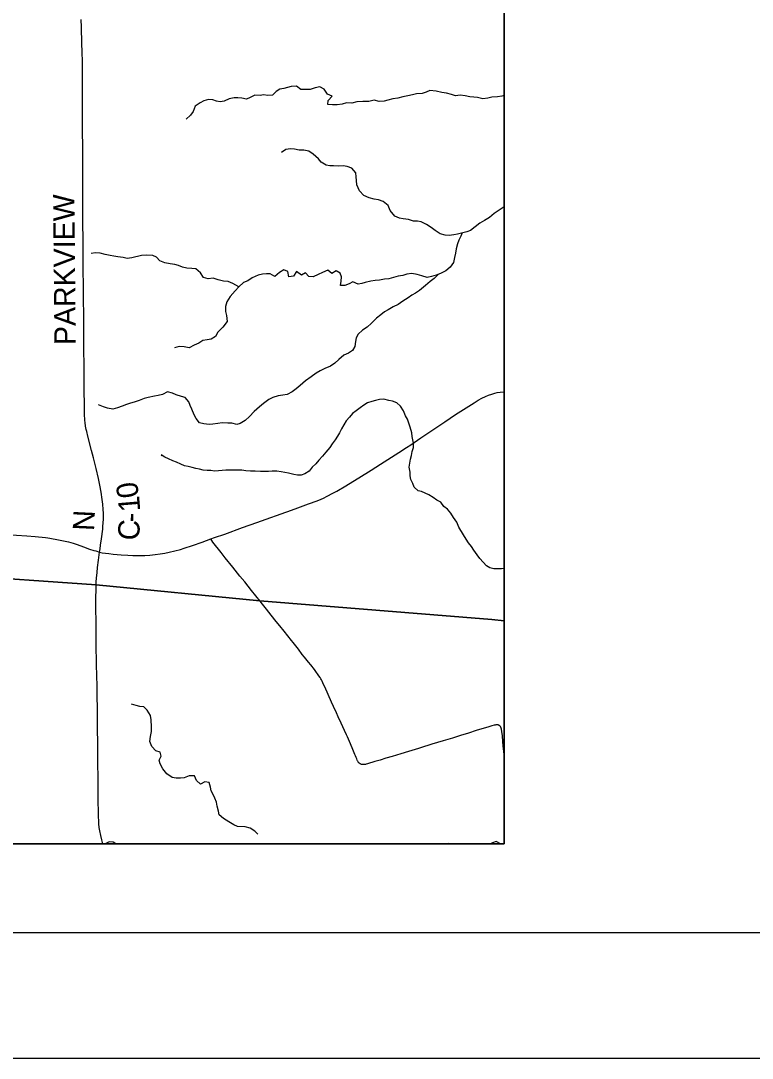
# Model space of a CAD drawing. Extents: x 0 to 1101, y 0 to 440.
# Drawn here: x 500.4 to 558.8, y 0 to 82.8 of the extents above; entities that cross this region are included whole.
import ezdxf

# ---------------------------------------------------------------- set-up
doc = ezdxf.new("R2010")
doc.units = 0
for name, color, linetype in [('GM_X_County_Road', 7, 'Continuous'), ('GM_X_County_Road_Text', 7, 'Continuous'), ('GM_X_Minor_River', 7, 'Continuous'), ('GM_X_Township_Road', 7, 'Continuous'), ('GM_X_US_Route', 7, 'Continuous'), ('SH_Border', 7, 'Continuous'), ('SH_Cut_Line', 7, 'Continuous'), ('SH_Text', 7, 'Continuous')]:
    doc.layers.add(name, color=color, linetype=linetype)

msp = doc.modelspace()

# ---------------------------------------------------------------- linework, layer by layer
at = {"layer": 'GM_X_County_Road'}
for points in [[(539, 34.901), (539, 244.322), (515.616, 246.993), (514.479, 237.7), (513.87, 229.982), (512.492, 214.814), (511.389, 202.515), (509.862, 188.86), (506.544, 156.214), (505.255, 141.5), (504.934, 139.397), (500.064, 92.877), (495.306, 41.992), (494.967, 38.564), (506.443, 37.784), (519.517, 36.487), (538.022, 35.007)], [(492.757, 17.107), (539, 17.107), (539, 34.901), (538.022, 35.007), (519.517, 36.487), (506.443, 37.784), (494.967, 38.564)]]:
    msp.add_lwpolyline(points, close=True, dxfattribs=at)
for points in [[(506.721, 40.392), (506.762, 40.647), (506.806, 40.946), (506.872, 41.432), (506.968, 42.228), (506.988, 42.463), (507.005, 42.696), (507.024, 43.048), (507.029, 43.292), (507.026, 43.498), (507.009, 43.796), (506.971, 44.206), (506.922, 44.595), (506.834, 45.167), (506.736, 45.718), (506.623, 46.266), (506.447, 47.049), (506.231, 47.918), (506.08, 48.495), (505.778, 49.649), (505.694, 49.999), (505.657, 50.16), (505.605, 50.429), (505.558, 50.74), (505.544, 50.884), (505.532, 51.029), (505.52, 51.295), (505.516, 51.76), (505.512, 52.263), (505.5, 53.158), (505.49, 53.978), (505.484, 54.798), (505.482, 55.431), (505.475, 56.401), (505.457, 57.911), (505.453, 58.88), (505.434, 60.967), (505.435, 61.377), (505.429, 61.88), (505.423, 62.681), (505.418, 63.3), (505.417, 63.892), (505.406, 65.439), (505.39, 66.539), (505.386, 67.303), (505.378, 68.067), (505.375, 69.036), (505.378, 69.371), (505.383, 69.968), (505.382, 70.695), (505.377, 72.185), (505.371, 72.949), (505.36, 73.769), (505.354, 75.111), (505.361, 76.267), (505.36, 77.069), (505.356, 77.796), (505.354, 78.672), (505.345, 79.511), (505.328, 80.312), (505.309, 80.965), (505.27, 82.269), (505.249, 82.883)], [(506.45, 37.767), (506.458, 38.005), (506.475, 38.302), (506.517, 38.747), (506.565, 39.153), (506.632, 39.746), (506.721, 40.392)], [(506.989, 17.107), (506.901, 17.434), (506.821, 17.778), (506.746, 18.142), (506.7, 18.417), (506.667, 18.692), (506.66, 18.777), (506.653, 18.891), (506.635, 19.305), (506.622, 19.695), (506.614, 20.497), (506.6, 21.186), (506.596, 21.801), (506.595, 22.285), (506.594, 22.677), (506.591, 23.253), (506.586, 23.866), (506.581, 24.294), (506.572, 25.226), (506.57, 25.524), (506.567, 25.915), (506.558, 26.695), (506.556, 27.068), (506.551, 27.497), (506.547, 27.981), (506.536, 28.82), (506.525, 29.789), (506.513, 30.442), (506.481, 31.503), (506.472, 31.95), (506.46, 32.546), (506.449, 33.441), (506.44, 34.969), (506.43, 35.715), (506.427, 36.497), (506.446, 37.652), (506.45, 37.767)]]:
    msp.add_lwpolyline(points, dxfattribs=at)
at = {"layer": 'GM_X_Minor_River'}
msp.add_line((534.55, 17.17), (534.527, 17.107), dxfattribs=at)
for points in [[(539, 76.824), (538.811, 76.776), (538.459, 76.714), (538.004, 76.687), (537.697, 76.613), (537.298, 76.54), (536.881, 76.672), (536.575, 76.689), (536.246, 76.717), (535.896, 76.791), (535.488, 76.843), (535.124, 76.804), (534.797, 76.889), (534.39, 76.999), (534.028, 77.05), (533.564, 77.16), (533.066, 77.214), (532.78, 77.094), (532.45, 76.986), (531.995, 76.948), (531.688, 76.874), (531.301, 76.8), (530.913, 76.705), (530.503, 76.609), (530.128, 76.547), (529.718, 76.44), (529.433, 76.354), (529.012, 76.327), (528.617, 76.448), (528.196, 76.352), (527.719, 76.338), (527.242, 76.312), (526.832, 76.216), (526.424, 76.234), (526.082, 76.115), (525.684, 76.065), (525.309, 76.082), (524.924, 76.112), (524.952, 76.418), (525.264, 76.777), (524.903, 76.92), (524.626, 77.323), (524.3, 77.522), (523.913, 77.437), (523.514, 77.308), (523.219, 77.301), (522.788, 77.308), (522.417, 77.554), (522.009, 77.549), (521.712, 77.452), (521.427, 77.388), (521.097, 77.325), (520.81, 77.125), (520.522, 76.846), (520.147, 76.807), (519.808, 76.881), (519.523, 76.817), (519.115, 76.847), (518.737, 76.648), (518.452, 76.539), (518.056, 76.603), (517.761, 76.63), (517.466, 76.635), (517.045, 76.563), (516.668, 76.364), (516.349, 76.313), (516.055, 76.374), (515.762, 76.47), (515.422, 76.51), (515.034, 76.403), (514.737, 76.237), (514.358, 75.97), (514.181, 75.552), (513.972, 75.237), (513.626, 74.936)], [(530.938, 66.974), (530.644, 67.036), (530.283, 67.202), (529.905, 67.64), (529.73, 68.042), (529.338, 68.356), (528.977, 68.498), (528.615, 68.55), (528.23, 68.648), (527.814, 68.848), (527.445, 69.207), (527.249, 69.688), (527.209, 70.042), (527.191, 70.338), (527.151, 70.657), (526.85, 71.027), (526.467, 71.158), (526.161, 71.198), (525.798, 71.181), (525.39, 71.211), (525.095, 71.216), (524.801, 71.266), (524.407, 71.489), (524.173, 71.777), (523.771, 72.148), (523.411, 72.37), (523.004, 72.457), (522.641, 72.463), (522.257, 72.527), (521.962, 72.566), (521.576, 72.515), (521.231, 72.282)], [(539, 67.936), (538.665, 67.72), (538.195, 67.409), (537.815, 67.097), (537.426, 66.853), (537.059, 66.62), (536.68, 66.331), (536.301, 66.053), (536.015, 65.932), (535.286, 65.763), (534.979, 65.711), (534.615, 65.649), (534.287, 65.688), (533.903, 65.786), (533.487, 66.055), (533.184, 66.276), (532.791, 66.533), (532.375, 66.734), (532.081, 66.784), (531.752, 66.801), (531.357, 66.933), (530.938, 66.974)], [(535.659, 65.849), (535.545, 65.587), (535.392, 65.283), (535.285, 64.989), (535.177, 64.592), (535.114, 64.229), (535.041, 63.889), (534.944, 63.504), (534.677, 63.121), (534.332, 62.842), (533.908, 62.611), (533.566, 62.491), (533.212, 62.372), (532.848, 62.31), (532.419, 62.431), (532.046, 62.528), (531.628, 62.615), (531.23, 62.565), (530.922, 62.468), (530.546, 62.406), (530.159, 62.299), (529.805, 62.191), (529.453, 62.151), (529.055, 62.09), (528.714, 62.05), (528.35, 62.011), (527.917, 61.904), (527.633, 61.829), (527.337, 61.766), (526.92, 61.944), (526.633, 61.789), (526.291, 61.647), (525.95, 61.653), (526.001, 61.993), (526.018, 62.346), (525.91, 62.644), (525.607, 62.842), (525.251, 62.609), (524.926, 62.876), (524.492, 62.702), (524.149, 62.537), (523.772, 62.361), (523.42, 62.367), (523.153, 62.679), (522.832, 62.49), (522.429, 62.782), (522.184, 62.41), (521.82, 62.36), (521.748, 62.771), (521.409, 62.913), (521.065, 62.691), (520.698, 62.39), (520.326, 62.578), (520.031, 62.594), (519.713, 62.554), (519.36, 62.48), (518.88, 62.261), (518.559, 62.039), (518.193, 61.885), (517.836, 61.561), (517.547, 61.236), (517.143, 60.787), (516.863, 60.348), (516.755, 59.975), (516.76, 59.576), (516.857, 59.256), (516.906, 58.777), (516.559, 58.339), (516.144, 57.925), (515.968, 57.597), (515.613, 57.376), (515.294, 57.313), (514.964, 57.261), (514.632, 57.062), (514.255, 56.886), (513.854, 56.677), (513.458, 56.763), (513.073, 56.792), (512.685, 56.673)], [(517.84, 61.565), (517.352, 61.808), (516.969, 61.985), (516.618, 62.003), (516.189, 62.124), (515.771, 62.244), (515.395, 62.194), (515.011, 62.291), (514.779, 62.659), (514.387, 62.985), (514.07, 63.024), (513.673, 63.03), (513.322, 63.116), (513.029, 63.246), (512.736, 63.342), (512.34, 63.383), (511.921, 63.469), (511.526, 63.624), (511.248, 63.924), (510.955, 64.054), (510.49, 64.085), (510.069, 64.046), (509.295, 63.877), (508.908, 63.826), (508.592, 63.889), (508.173, 63.941), (507.867, 63.992), (507.573, 64.042), (507.155, 64.14), (506.771, 64.249), (506.385, 64.266), (506.044, 64.215)], [(533.762, 62.559), (533.414, 62.221), (533.081, 61.976), (532.713, 61.663), (532.23, 61.262), (531.931, 61.051), (531.623, 60.897), (531.335, 60.674), (530.911, 60.397), (530.533, 60.153), (530.133, 59.966), (529.754, 59.71), (529.445, 59.545), (529.146, 59.311), (528.824, 59.043), (528.421, 58.663), (528.064, 58.328), (527.686, 58.084), (527.352, 57.782), (527.199, 57.489), (527.149, 57.182), (527.075, 56.785), (526.9, 56.481), (526.578, 56.247), (526.201, 56.094), (525.81, 55.76), (525.487, 55.458), (525.143, 55.224), (524.698, 55.027), (524.309, 54.863), (524.011, 54.674), (523.609, 54.362), (523.139, 54.063), (522.713, 53.683), (522.391, 53.404), (522.092, 53.17), (521.692, 52.961), (521.327, 52.898), (520.964, 52.848), (520.542, 52.718), (520.221, 52.553), (519.796, 52.241), (519.474, 51.973), (519.06, 51.593), (518.679, 51.201), (518.345, 50.899), (517.944, 50.656), (517.659, 50.569), (517.275, 50.667), (516.946, 50.672), (516.492, 50.691), (516.151, 50.64), (515.753, 50.59), (515.457, 50.56), (515.027, 50.625), (514.688, 50.698), (514.421, 51.044), (514.256, 51.332), (514.082, 51.801), (513.95, 52.088), (513.842, 52.386), (513.552, 52.709), (513.247, 52.805), (512.84, 52.926), (512.548, 53.079), (512.129, 53.165), (511.752, 52.967), (511.387, 52.882), (511.091, 52.818), (510.591, 52.735), (510.272, 52.65), (509.883, 52.474), (509.484, 52.344), (509.199, 52.258), (508.857, 52.161), (508.526, 52.041), (508.149, 51.888), (507.784, 51.803), (507.354, 51.867), (507.038, 51.986), (506.632, 52.14)], [(534.468, 43.801), (534.183, 44.029), (533.933, 44.372), (533.637, 44.52), (533.329, 44.738), (532.999, 44.966), (532.407, 45.217), (532.123, 45.263), (531.804, 45.572), (531.713, 45.868), (531.564, 46.177), (531.496, 46.462), (531.495, 46.77), (531.427, 47.159), (531.483, 47.478), (531.528, 47.809), (531.608, 48.106), (531.653, 48.414), (531.766, 48.734), (531.754, 49.065), (531.651, 49.613), (531.64, 49.898), (531.503, 50.344), (531.389, 50.675), (531.297, 50.983), (531.137, 51.269), (530.966, 51.657), (530.727, 52.022), (530.442, 52.285), (530.101, 52.422), (529.805, 52.491), (529.395, 52.582), (529.043, 52.559), (528.736, 52.491), (528.44, 52.411), (528.099, 52.286), (527.792, 52.115), (527.496, 51.886), (527.189, 51.647), (526.894, 51.453), (526.655, 51.145), (526.383, 50.848), (526.019, 50.209), (525.86, 49.912), (525.69, 49.626), (525.508, 49.341), (525.27, 49.033), (525.077, 48.725), (524.781, 48.36), (524.509, 48.051), (524.202, 47.732), (523.963, 47.435), (523.679, 47.161), (523.429, 46.853), (523.099, 46.636), (522.804, 46.522), (522.497, 46.534), (522.212, 46.591), (521.791, 46.682), (521.495, 46.739), (521.199, 46.785), (520.869, 46.831), (520.482, 46.831), (520.198, 46.819), (519.902, 46.808), (519.561, 46.808), (519.14, 46.842), (518.753, 46.854), (518.4, 46.877), (518.059, 46.911), (517.774, 46.922), (517.433, 46.911), (517.126, 46.934), (516.796, 46.934), (516.489, 46.9), (516.204, 46.865), (515.886, 46.842), (515.601, 46.888), (515.306, 46.9), (514.976, 46.934), (514.68, 47.002), (514.395, 47.059), (514.099, 47.139), (513.78, 47.219), (513.485, 47.276), (513.2, 47.402), (512.847, 47.55), (512.551, 47.676), (512.221, 47.824), (511.936, 47.95), (511.64, 48.144), (511.675, 48.064)], [(539, 39.089), (538.797, 39.05), (538.16, 39.05), (537.864, 39.13), (537.579, 39.278), (537.329, 39.587), (537.044, 39.884), (536.839, 40.169), (536.588, 40.535), (536.383, 40.843), (536.155, 41.129), (535.973, 41.426), (535.745, 41.757), (535.38, 42.373), (535.22, 42.784), (534.947, 43.139), (534.73, 43.481), (534.468, 43.801)], [(510.834, 27.009), (510.794, 27.348), (510.528, 27.763), (510.238, 28.029), (509.943, 28.068), (509.65, 28.153), (509.265, 28.261)], [(519.337, 17.872), (519.105, 18.115), (518.744, 18.358), (518.347, 18.464), (517.734, 18.493), (517.417, 18.621), (517.022, 18.853), (516.616, 19.118), (516.267, 19.429), (516.201, 19.714), (516.103, 20.124), (516.038, 20.443), (515.916, 20.763), (515.783, 21.049), (515.615, 21.346), (515.561, 21.631), (515.474, 22.007), (515.111, 22.045), (514.78, 21.877), (514.453, 22.154), (514.287, 22.542), (513.878, 22.546), (513.478, 22.379), (513.183, 22.337), (512.819, 22.34), (512.513, 22.412), (512.084, 22.7), (511.77, 23.09), (511.547, 23.49), (511.481, 23.775), (511.644, 24.115), (511.556, 24.411), (511.205, 24.517), (510.89, 24.873), (510.724, 25.284), (510.773, 25.681), (510.857, 26.079), (510.872, 26.454), (510.834, 27.009)], [(508.018, 17.107), (507.813, 17.231), (507.475, 17.263), (507.165, 17.107)], [(538.711, 17.107), (538.35, 17.282), (538.054, 17.194), (537.914, 17.107)]]:
    msp.add_lwpolyline(points, dxfattribs=at)
at = {"layer": 'GM_X_Township_Road'}
for points in [[(519.524, 36.47), (518.848, 37.317), (518.295, 38.008), (517.92, 38.479), (517.349, 39.195), (516.747, 39.928), (516.412, 40.342), (515.761, 41.171), (515.672, 41.3), (515.587, 41.432)], [(538.788, 26.224), (538.777, 26.272), (538.769, 26.302), (538.759, 26.335), (538.752, 26.356), (538.744, 26.376), (538.736, 26.395), (538.727, 26.415), (538.717, 26.432), (538.705, 26.453), (538.693, 26.47), (538.677, 26.489), (538.653, 26.515), (538.62, 26.542), (538.59, 26.561), (538.564, 26.574), (538.538, 26.585), (538.518, 26.591), (538.493, 26.597), (538.464, 26.601), (538.426, 26.603), (538.397, 26.601), (538.368, 26.599), (538.322, 26.592), (538.266, 26.581), (538.203, 26.567), (538.019, 26.52), (537.69, 26.424), (536.853, 26.167), (536.069, 25.925), (535.59, 25.772), (534.88, 25.543), (534.131, 25.315), (533.236, 25.058), (532.896, 24.957), (532.647, 24.881), (532.168, 24.728), (531.368, 24.475), (530.76, 24.293), (530.058, 24.089), (529.568, 23.941), (529.093, 23.797), (528.692, 23.678), (528.106, 23.484), (527.993, 23.453), (527.947, 23.444), (527.904, 23.436), (527.879, 23.433), (527.843, 23.43), (527.811, 23.429), (527.758, 23.428), (527.729, 23.429), (527.699, 23.432), (527.677, 23.434), (527.658, 23.436), (527.633, 23.44), (527.606, 23.446), (527.566, 23.459), (527.548, 23.468), (527.527, 23.479), (527.506, 23.491), (527.475, 23.511), (527.448, 23.532), (527.424, 23.553), (527.403, 23.575), (527.381, 23.601), (527.357, 23.634), (527.337, 23.664), (527.319, 23.695), (527.301, 23.729), (527.272, 23.791), (527.235, 23.882), (527.185, 24.01), (527.141, 24.119), (527.09, 24.241), (526.917, 24.645), (526.728, 25.088), (526.486, 25.643), (526.419, 25.797), (526.258, 26.153), (525.996, 26.731), (525.761, 27.238), (525.611, 27.558), (525.378, 28.066), (525.226, 28.407), (524.952, 29.021), (524.691, 29.627), (524.57, 29.888), (524.533, 29.964), (524.472, 30.081), (524.413, 30.19), (524.358, 30.287), (524.305, 30.379), (524.22, 30.515), (524.164, 30.598), (523.985, 30.847), (523.859, 31.011), (523.564, 31.382), (523.399, 31.594), (523.062, 32.001), (522.888, 32.226), (522.579, 32.628), (522.158, 33.183), (522.03, 33.346), (521.444, 34.066), (521.098, 34.501), (520.82, 34.856), (520.417, 35.356), (520.044, 35.821), (519.711, 36.236), (519.524, 36.47)], [(539, 24.218), (538.997, 24.242), (538.93, 24.941), (538.899, 25.275), (538.851, 25.736), (538.813, 26.06), (538.803, 26.131), (538.796, 26.18), (538.788, 26.224)]]:
    msp.add_lwpolyline(points, dxfattribs=at)
at = {"layer": 'GM_X_US_Route'}
for points in [[(506.415, 40.475), (506.721, 40.392), (506.939, 40.341), (507.454, 40.264), (507.805, 40.225), (508.436, 40.173), (508.975, 40.14), (509.384, 40.122), (509.812, 40.117), (510.332, 40.128), (510.741, 40.149), (511.147, 40.189), (511.552, 40.243), (511.937, 40.309), (512.283, 40.379), (512.736, 40.485), (513.167, 40.6), (513.469, 40.692), (514.122, 40.911), (514.914, 41.187), (515.587, 41.432), (515.896, 41.541), (516.704, 41.827), (518.123, 42.341), (519.265, 42.745), (520.018, 43.02), (521.193, 43.442), (522.035, 43.745), (522.544, 43.928), (523.385, 44.233), (524.066, 44.484), (524.393, 44.617), (524.58, 44.699), (524.881, 44.845), (525.327, 45.076), (525.635, 45.25), (526.354, 45.68), (526.927, 46.029), (527.404, 46.32), (528.384, 46.932), (529.125, 47.398), (529.705, 47.772), (530.589, 48.326), (531.198, 48.722), (531.538, 48.951), (532.35, 49.513), (534.253, 50.79), (534.688, 51.08), (535.109, 51.355), (536.603, 52.305), (536.924, 52.496), (537.219, 52.657), (537.505, 52.797), (537.747, 52.899), (538.012, 52.993), (538.246, 53.062), (538.447, 53.109), (538.687, 53.152), (538.948, 53.184), (539, 53.186)], [(495.283, 41.977), (495.313, 41.976), (495.578, 41.961), (496.266, 41.926), (497.476, 41.863), (498.09, 41.835), (499.226, 41.777), (500.082, 41.726), (500.92, 41.681), (501.59, 41.631), (502.407, 41.546), (502.585, 41.523), (502.758, 41.498), (503.438, 41.375), (504.24, 41.199), (504.426, 41.152), (504.602, 41.104), (504.762, 41.054), (504.922, 41.001), (505.448, 40.806), (505.919, 40.631), (506.272, 40.517), (506.415, 40.475)]]:
    msp.add_lwpolyline(points, dxfattribs=at)
at = {"layer": 'SH_Border'}
msp.add_lwpolyline([(30, 430), (670, 430), (670, 10), (30, 10)], close=True, dxfattribs=at)
at = {"layer": 'SH_Cut_Line'}
msp.add_lwpolyline([(0, 0), (680, 0), (680, 440), (0, 440)], close=True, dxfattribs=at)
msp.add_lwpolyline([(131, 17.107), (539, 17.107), (539, 244.322), (515.616, 246.993), (508.328, 247.799), (483.107, 250.705), (445.064, 254.562), (435.213, 255.629)], dxfattribs=at)
at = {"layer": 'SH_Text'}
msp.add_lwpolyline([(131, 425.107), (539, 425.107), (539, 17.107), (131, 17.107)], close=True, dxfattribs=at)

# ---------------------------------------------------------------- texts
at = {"layer": 'GM_X_County_Road_Text'}
for s, height, rotation, p in [('PARKVIEW', 1.7045, 90.52179, (504.822, 56.912)), ('0', 1.705, 98.2272, (509.872, 44.822)), ('1', 1.705, 94.84843, (509.974, 43.666)), ('N', 1.705, 87.25236, (506.275, 42.051)), ('-', 1.705, 88.13556, (509.956, 42.749)), ('C', 1.705, 85.58123, (509.844, 41.27))]:
    msp.add_text(s, height=height, rotation=rotation, dxfattribs=at).set_placement(p)

doc.saveas('drawing.dxf')
